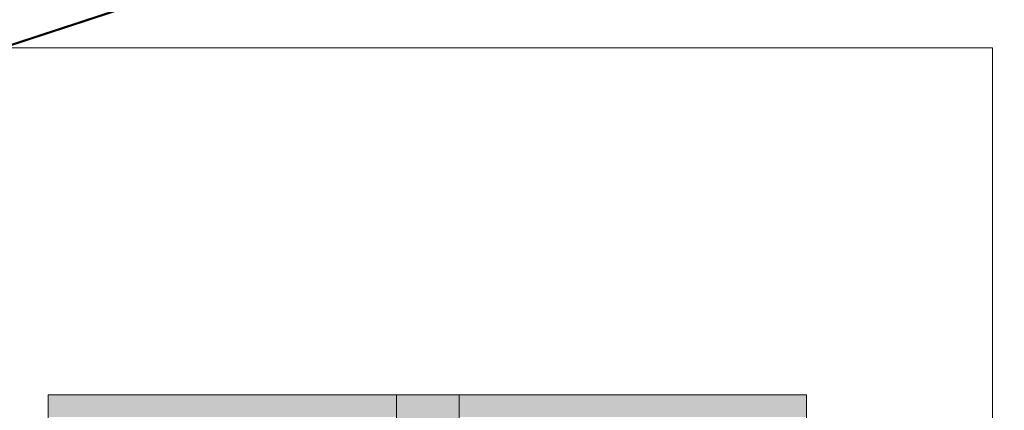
# Model space of a CAD drawing. Extents: x 3940905 to 4145695, y 925352 to 1109797.
# Tile 789 of 1056: x 4038832 to 4039287, y 1100098 to 1100279. Entities that reach past the tile are written whole.
import ezdxf

# ---------------------------------------------------------------- set-up
doc = ezdxf.new("R2010")
doc.units = 0
doc.header["$LTSCALE"] = 750
doc.header["$MEASUREMENT"] = 0
doc.linetypes.add('DASHED', pattern=[0.75, 0.5, -0.25])
doc.layers.add('CKD Equipments', color=252, linetype='CONTINUOUS', lineweight=0)
doc.layers.add('CKD-Hood', color=1, linetype='CONTINUOUS')

msp = doc.modelspace()

# ---------------------------------------------------------------- hatches: boundary and pattern name
at = {"layer": 'CKD Equipments', "true_color": 0xffffff}
h = msp.add_hatch(color=7, dxfattribs=at)
h.paths.add_polyline_path([(4038845.56, 1100095.18), (4039006.35, 1100105.36), (4038845.56, 1100105.36)])
h.paths.add_polyline_path([(4039006.35, 1100095.18), (4038845.56, 1100095.18), (4039006.35, 1100105.36)])
at = {"layer": 'CKD Equipments', "true_color": 0x808080}
h = msp.add_hatch(color=8, dxfattribs=at)
h.paths.add_polyline_path([(4039006.35, 1100053.46), (4039035.35, 1100105.36), (4039006.35, 1100105.36)])
h.paths.add_polyline_path([(4039035.35, 1100053.46), (4039006.35, 1100053.46), (4039035.35, 1100105.36)])
at = {"layer": 'CKD Equipments', "true_color": 0xffffff}
h = msp.add_hatch(color=7, dxfattribs=at)
h.paths.add_polyline_path([(4039035.35, 1100095.18), (4039195.62, 1100105.36), (4039035.35, 1100105.36)])
h.paths.add_polyline_path([(4039195.62, 1100095.18), (4039035.35, 1100095.18), (4039195.62, 1100105.36)])

# ---------------------------------------------------------------- linework, layer by layer
at = {"layer": 'CKD Equipments', "color": 252, "true_color": 0x989898}
for p, q in [((4039281.57, 1100265.63, -7.61), (4037731.73, 1100265.63, -7.61)), ((4039281.57, 1099425.59, -7.61), (4039281.57, 1100265.63, -7.61))]:
    msp.add_line(p, q, dxfattribs=at)
at = {"layer": 'CKD Equipments', "color": 8, "true_color": 0x808080}
for p, q in [((4038845.56, 1099755.3, -7.61), (4038845.56, 1100105.36, -7.61)), ((4038845.56, 1100105.36, -7.61), (4039195.62, 1100105.36, -7.61)), ((4039035.35, 1100105.36, -7.61), (4039006.35, 1100105.36, -7.61)), ((4039006.35, 1100105.36, -7.61), (4039006.35, 1100001.56, -7.61)), ((4039035.35, 1100001.56, -7.61), (4039035.35, 1100105.36, -7.61)), ((4039195.62, 1100105.36, -7.61), (4039195.62, 1099755.3, -7.61))]:
    msp.add_line(p, q, dxfattribs=at)
at = {"layer": 'CKD-Hood', "linetype": 'DASHED', "const_width": 1, "elevation": -7.61}
msp.add_lwpolyline([(4036247.48, 1100470.14), (4039447.48, 1100470.14), (4039447.48, 1099420.14), (4036247.48, 1099420.14), (4036247.48, 1100470.14), (4039447.48, 1099420.14), (4036247.48, 1099420.14), (4039447.48, 1100470.14)], dxfattribs=at)

doc.saveas('drawing.dxf')
